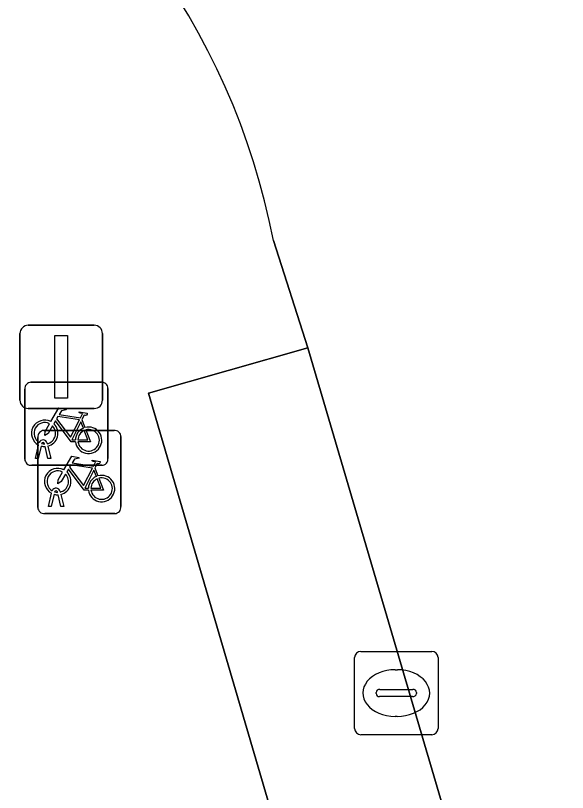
# Model space of a CAD drawing. Extents: x 159371 to 159986, y 382987 to 383597.
# Drawn here: x 159634.97 to 159641.59, y 383544.68 to 383554.01 of the extents above; entities that cross this region are included whole.
import ezdxf

# ---------------------------------------------------------------- set-up
doc = ezdxf.new("R2010")
doc.units = 0
for name, color, linetype in [('IMGEO_Fietsenrek', 7, 'Continuous'), ('IMGEO_Kolk', 7, 'Continuous'), ('IMGEO_Lichtmast', 7, 'Continuous'), ('IMGEO_Parkeervlak_open', 7, 'Continuous'), ('IMGEO_Rijbaan_lokaal_open', 7, 'Continuous'), ('IMGEO_Voetpad_open', 7, 'Continuous')]:
    doc.layers.add(name, color=color, linetype=linetype)

msp = doc.modelspace()

# ---------------------------------------------------------------- linework, layer by layer
at = {"layer": 'IMGEO_Fietsenrek'}
for p, q in [((159635.1539, 383549.6105), (159635.9948, 383549.6105)), ((159635.9948, 383549.6105), (159635.1539, 383549.6105)), ((159635.0795, 383548.6859), (159635.0795, 383549.5268)), ((159635.0795, 383549.5268), (159635.0795, 383548.6859)), ((159636.0785, 383549.5361), (159636.0785, 383548.6952)), ((159636.0785, 383548.6952), (159636.0785, 383549.5361)), ((159635.7662, 383549.1602), (159635.8025, 383549.065)), ((159635.2355, 383548.1059), (159635.2355, 383548.9468)), ((159635.2355, 383548.9468), (159635.2355, 383548.1059)), ((159635.3099, 383549.0305), (159636.1508, 383549.0305)), ((159636.1508, 383549.0305), (159635.3099, 383549.0305)), ((159636.2345, 383548.9561), (159636.2345, 383548.1152)), ((159636.2345, 383548.1152), (159636.2345, 383548.9561)), ((159635.2065, 383548.6953), (159635.2448, 383548.8553)), ((159635.3169, 383548.8669), (159635.3159, 383548.8712)), ((159635.3476, 383548.8784), (159635.3494, 383548.8705)), ((159635.2752, 383548.8431), (159635.2399, 383548.6953)), ((159635.358, 383548.6953), (159635.3241, 383548.837)), ((159635.3564, 383548.8413), (159635.3914, 383548.6953)), ((159635.2399, 383548.6953), (159635.2065, 383548.6953)), ((159635.3914, 383548.6953), (159635.358, 383548.6953)), ((159636.0041, 383548.6115), (159635.1632, 383548.6115)), ((159635.1632, 383548.6115), (159636.0041, 383548.6115)), ((159635.9222, 383548.5802), (159635.9585, 383548.485)), ((159635.5036, 383548.2984), (159635.5054, 383548.2905)), ((159635.3625, 383548.1153), (159635.4008, 383548.2753)), ((159635.4312, 383548.2631), (159635.3959, 383548.1153)), ((159635.4729, 383548.2869), (159635.4719, 383548.2912)), ((159635.514, 383548.1153), (159635.4801, 383548.257)), ((159635.5124, 383548.2613), (159635.5474, 383548.1153)), ((159635.3959, 383548.1153), (159635.3625, 383548.1153)), ((159635.5474, 383548.1153), (159635.514, 383548.1153)), ((159636.1601, 383548.0315), (159635.3192, 383548.0315)), ((159635.3192, 383548.0315), (159636.1601, 383548.0315))]:
    msp.add_line(p, q, dxfattribs=at)
for points in [[(159635.3921, 383549.1372), (159635.4868, 383549.3007), (159635.573, 383549.2869), (159635.5747, 383549.2782), (159635.5186, 383549.2673), (159635.4924, 383549.222), (159635.7476, 383549.1812)], [(159635.7476, 383549.1812), (159635.7726, 383549.23), (159635.7675, 383549.234), (159635.7443, 383549.2377), (159635.7316, 383549.2452), (159635.7306, 383549.2483), (159635.7328, 383549.2529), (159635.8276, 383549.2378), (159635.8299, 383549.2275), (159635.8205, 383549.2151), (159635.8081, 383549.2087), (159635.7936, 383549.2149), (159635.7662, 383549.1602)], [(159635.6878, 383548.8925), (159635.6381, 383548.8926), (159635.4474, 383549.1443), (159635.4284, 383549.1115)], [(159635.7347, 383549.156), (159635.4779, 383549.197), (159635.4612, 383549.1682), (159635.6282, 383548.9479), (159635.7347, 383549.156)], [(159635.7827, 383549.058), (159635.7534, 383549.1348), (159635.644, 383548.9167), (159635.6867, 383548.9166)], [(159635.4128, 383549.0847), (159635.3612, 383548.9955), (159635.3213, 383548.9695), (159635.3225, 383549.017), (159635.377, 383549.1112)], [(159635.7167, 383548.9165), (159635.8366, 383548.9163), (159635.7934, 383549.0299)], [(159635.8132, 383549.0368), (159635.8682, 383548.8922), (159635.7181, 383548.8925)], [(159635.5481, 383548.5572), (159635.6428, 383548.7207), (159635.729, 383548.7069), (159635.7307, 383548.6982), (159635.6746, 383548.6873), (159635.6484, 383548.642), (159635.9036, 383548.6012)], [(159635.9036, 383548.6012), (159635.9286, 383548.65), (159635.9235, 383548.654), (159635.9003, 383548.6577), (159635.8876, 383548.6652), (159635.8866, 383548.6683), (159635.8888, 383548.6729), (159635.9836, 383548.6578), (159635.9859, 383548.6475), (159635.9765, 383548.6351), (159635.9641, 383548.6287), (159635.9496, 383548.6349), (159635.9222, 383548.5802)], [(159635.8907, 383548.576), (159635.6339, 383548.617), (159635.6172, 383548.5882), (159635.7842, 383548.3679), (159635.8907, 383548.576)], [(159635.5688, 383548.5047), (159635.5172, 383548.4155), (159635.4773, 383548.3895), (159635.4785, 383548.437), (159635.533, 383548.5312)], [(159635.8438, 383548.3125), (159635.7941, 383548.3126), (159635.6034, 383548.5643), (159635.5844, 383548.5315)], [(159635.9387, 383548.478), (159635.9094, 383548.5548), (159635.8, 383548.3367), (159635.8427, 383548.3366)], [(159635.8727, 383548.3365), (159635.9926, 383548.3363), (159635.9494, 383548.4499)], [(159635.9692, 383548.4568), (159636.0242, 383548.3122), (159635.8741, 383548.3125)]]:
    msp.add_lwpolyline(points, dxfattribs=at)
for centre, radius, start, end in [((159635.1572, 383549.5326), 0.0779, 92.4484, 184.28452), ((159635.1572, 383549.5326), 0.0779, 92.4484, 184.28452), ((159636.0006, 383549.5328), 0.0779, 2.4484, 94.28452), ((159636.0006, 383549.5328), 0.0779, 2.4484, 94.28452), ((159635.3191, 383548.9959), 0.159, 62.67661, 242.13685), ((159635.3191, 383548.9959), 0.129, 63.31916, 238.90302), ((159635.3191, 383548.9959), 0.129, 283.60429, 43.43025), ((159635.3191, 383548.9959), 0.159, 283.5766, 46.60424), ((159635.8457, 383548.9119), 0.159, 113.3408, 178.32165), ((159635.8457, 383548.9119), 0.159, 187.0065, 105.77075), ((159635.8457, 383548.9119), 0.129, 188.67146, 104.58832), ((159635.3132, 383548.9526), 0.0779, 92.4484, 184.28452), ((159635.3132, 383548.9526), 0.0779, 92.4484, 184.28452), ((159635.8457, 383548.9119), 0.129, 113.92302, 177.95563), ((159636.1566, 383548.9528), 0.0779, 2.4484, 94.28452), ((159636.1566, 383548.9528), 0.0779, 2.4484, 94.28452), ((159635.2989, 383548.8673), 0.0499, 12.8025, 158.69338), ((159635.2989, 383548.8673), 0.0174, 12.8025, 163.45023), ((159635.3191, 383548.9959), 0.129, 253.41502, 269.02044), ((159635.3191, 383548.9959), 0.159, 253.99666, 271.78671), ((159635.1574, 383548.6892), 0.0779, 182.4484, 274.28452), ((159635.1574, 383548.6892), 0.0779, 182.4484, 274.28452), ((159636.0008, 383548.6894), 0.0779, 272.4484, 4.28452), ((159636.0008, 383548.6894), 0.0779, 272.4484, 4.28452), ((159635.4751, 383548.4159), 0.159, 62.67661, 242.13685), ((159635.4751, 383548.4159), 0.129, 63.31916, 238.90302), ((159635.4751, 383548.4159), 0.129, 283.60429, 43.43025), ((159635.4751, 383548.4159), 0.159, 283.5766, 46.60424), ((159636.0017, 383548.3319), 0.159, 187.0065, 105.77075), ((159636.0017, 383548.3319), 0.159, 113.3408, 178.32165), ((159636.0017, 383548.3319), 0.129, 113.92302, 177.95563), ((159636.0017, 383548.3319), 0.129, 188.67146, 104.58832), ((159635.4549, 383548.2873), 0.0499, 12.8025, 158.69338), ((159635.4549, 383548.2873), 0.0174, 12.8025, 163.45023), ((159635.4751, 383548.4159), 0.159, 253.99666, 271.78671), ((159635.4751, 383548.4159), 0.129, 253.41502, 269.02044), ((159636.1568, 383548.1094), 0.0779, 272.4484, 4.28452), ((159636.1568, 383548.1094), 0.0779, 272.4484, 4.28452), ((159635.3134, 383548.1092), 0.0779, 182.4484, 274.28452), ((159635.3134, 383548.1092), 0.0779, 182.4484, 274.28452)]:
    msp.add_arc(centre, radius, start, end, dxfattribs=at)
at = {"layer": 'IMGEO_Kolk'}
for p, q in [((159639.1129, 383546.3765), (159639.9651, 383546.3765)), ((159639.0385, 383545.4499), (159639.0385, 383546.3021)), ((159640.0395, 383546.3021), (159640.0395, 383545.4499)), ((159639.5265, 383546.1557), (159639.5515, 383546.1557)), ((159639.2969, 383545.8699), (159639.2969, 383545.8821)), ((159639.34, 383545.9193), (159639.7379, 383545.9193)), ((159639.781, 383545.8821), (159639.781, 383545.8699)), ((159639.7345, 383545.8327), (159639.3366, 383545.8327)), ((159639.5485, 383545.5963), (159639.5236, 383545.5963)), ((159639.9651, 383545.3755), (159639.1129, 383545.3755))]:
    msp.add_line(p, q, dxfattribs=at)
for points in [[(159639.1129, 383546.3765), (159639.9651, 383546.3765)], [(159639.0385, 383545.4499), (159639.0385, 383546.3021)], [(159640.0395, 383546.3021), (159640.0395, 383545.4499)], [(159639.9651, 383545.3755), (159639.1129, 383545.3755)]]:
    msp.add_lwpolyline(points, dxfattribs=at)
for centre, radius, start, end in [((159639.115, 383546.3), 0.0765, 91.55205, 178.44795), ((159639.115, 383546.3), 0.0765, 91.55205, 178.44795), ((159639.963, 383546.3), 0.0765, 1.55205, 88.44795), ((159639.963, 383546.3), 0.0765, 1.55205, 88.44795), ((159639.3371, 383545.8791), 0.0403, 85.87752, 175.75265), ((159639.3336, 383545.8692), 0.0366, 178.93798, 274.71019), ((159639.7384, 383545.8755), 0.043, 264.86636, 352.45326), ((159639.7424, 383545.8809), 0.0386, 1.73085, 96.63898), ((159639.115, 383545.452), 0.0765, 181.55205, 268.44795), ((159639.115, 383545.452), 0.0765, 181.55205, 268.44795), ((159639.963, 383545.452), 0.0765, 271.55205, 358.44795), ((159639.963, 383545.452), 0.0765, 271.55205, 358.44795)]:
    msp.add_arc(centre, radius, start, end, dxfattribs=at)
for centre, major_axis, ratio, start_param, end_param in [((159639.525, 383545.876), (-0.3872, 0.002), 0.722429, 4.712389, 7.853982), ((159639.55, 383545.876), (-0.3901, 0.002), 0.717154, 1.570796, 4.712389)]:
    msp.add_ellipse(centre, major_axis=major_axis, ratio=ratio, start_param=start_param, end_param=end_param, dxfattribs=at)
at = {"layer": 'IMGEO_Lichtmast'}
for p, q in [((159635.1221, 383550.2935), (159635.9119, 383550.2935)), ((159635.9119, 383550.2935), (159635.1221, 383550.2935)), ((159635.0221, 383549.3945), (159635.0221, 383550.1935)), ((159635.0221, 383550.1935), (159635.0221, 383549.3945)), ((159636.0119, 383550.1935), (159636.0119, 383549.3945)), ((159636.0119, 383549.3945), (159636.0119, 383550.1935)), ((159635.9119, 383549.2945), (159635.1221, 383549.2945)), ((159635.1221, 383549.2945), (159635.9119, 383549.2945))]:
    msp.add_line(p, q, dxfattribs=at)
msp.add_lwpolyline([(159635.442, 383550.169), (159635.592, 383550.169), (159635.592, 383549.419), (159635.442, 383549.419), (159635.442, 383550.169)], dxfattribs=at)
for centre, start, end in [((159635.1221, 383550.1935), 90, 180), ((159635.1221, 383550.1935), 90, 180), ((159635.9119, 383550.1935), 0, 90), ((159635.9119, 383550.1935), 360, 90), ((159635.1221, 383549.3945), 180, 270), ((159635.1221, 383549.3945), 180, 270), ((159635.9119, 383549.3945), 270, 0), ((159635.9119, 383549.3945), 270, 0)]:
    msp.add_arc(centre, 0.1, start, end, dxfattribs=at)
at = {"layer": 'IMGEO_Parkeervlak_open'}
msp.add_lwpolyline([(159638.477, 383550.021), (159636.564, 383549.479), (159639.95, 383537.925), (159641.872, 383538.476)], close=True, dxfattribs=at)
at = {"layer": 'IMGEO_Rijbaan_lokaal_open'}
msp.add_lwpolyline([(159638.064, 383551.313), (159638.477, 383550.021), (159641.872, 383538.476), (159643.547, 383532.683), (159649.044, 383514.017), (159654.814, 383515.652), (159654.497, 383516.812), (159652.539, 383523.424), (159651.954, 383525.424), (159650.292, 383531.106), (159647.229, 383541.58)], dxfattribs=at)
msp.add_arc((159629.6536, 383549.6836), 8.5668, 10.96432, 62.46451, dxfattribs=at)
at = {"layer": 'IMGEO_Voetpad_open'}
msp.add_lwpolyline([(159641.872, 383538.476), (159639.95, 383537.925), (159636.564, 383549.479), (159638.477, 383550.021), (159638.064, 383551.313)], dxfattribs=at)
msp.add_arc((159629.6536, 383549.6836), 8.5668, 10.96432, 62.46451, dxfattribs=at)

doc.saveas('drawing.dxf')
